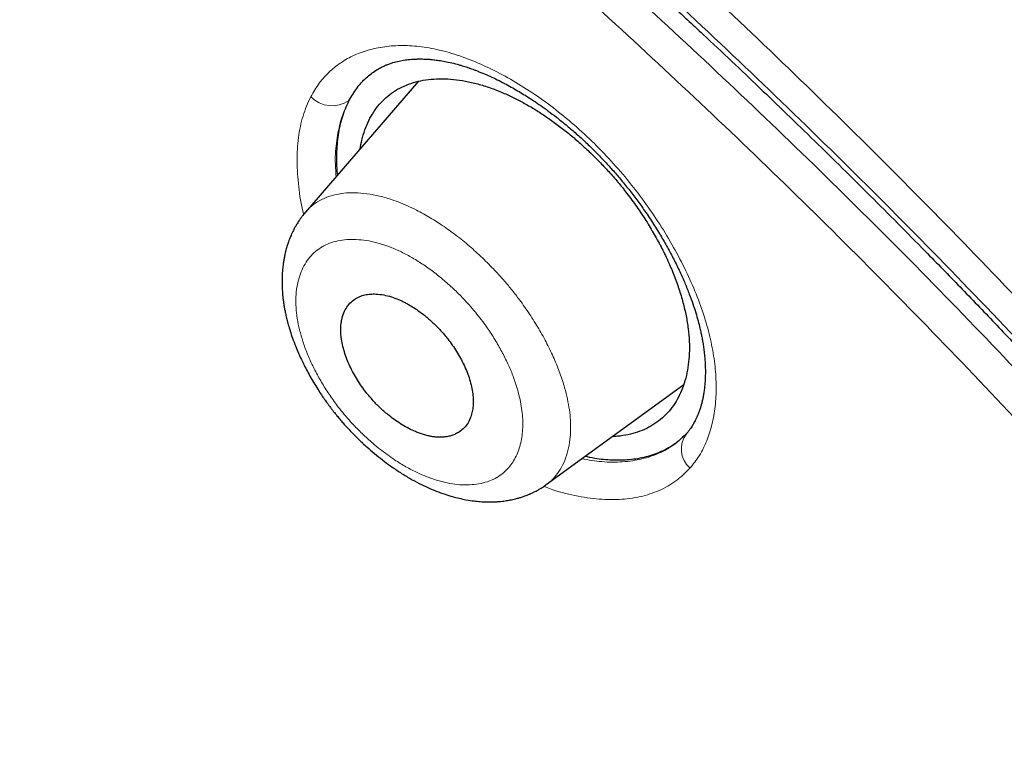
# Model space of a CAD drawing. Header units: millimetres. Extents: x 8 to 473, y 11 to 654.
# Tile 162 of 656: x 424 to 434, y 190 to 198. Entities that reach past the tile are written whole.
import ezdxf

# ---------------------------------------------------------------- set-up
doc = ezdxf.new("R2010")
doc.units = ezdxf.units.MM

msp = doc.modelspace()

# ---------------------------------------------------------------- linework, layer by layer
at = {"color": 7, "linetype": 'Continuous', "lineweight": 30}
for p, q in [((428.03, 197.372), (426.827, 195.98)), ((429.389, 193.081), (430.851, 194.147)), ((430.872, 193.613), (430.835, 193.577))]:
    msp.add_line(p, q, dxfattribs=at)
at = {"color": 8, "linetype": 'Continuous', "lineweight": 0}
for centre, radius, start, end in [((427.11, 197.433), 0.321, 224.7006, 303.8817), ((431.093, 193.459), 0.268, 141.6996, 229.261)]:
    msp.add_arc(centre, radius, start, end, dxfattribs=at)
at = {"color": 7, "linetype": 'Continuous', "lineweight": 30}
for points, knots in [([(461.434, 127.874), (461.503, 128.563), (461.639, 129.933), (461.54, 132.212), (461.29, 134.581), (460.901, 137.032), (460.362, 139.8), (459.645, 142.896), (458.744, 146.322), (457.642, 150.206), (456.345, 154.543), (454.93, 159.312), (453.45, 164.132), (451.817, 169.061), (450.26, 173.284), (448.852, 176.755), (447.679, 179.425), (446.358, 182.169), (444.847, 184.993), (443.205, 187.727), (441.44, 190.34), (439.591, 192.787), (437.567, 195.163), (435.439, 197.421), (433.265, 199.554), (430.707, 201.901), (427.767, 204.412), (424.458, 207.034), (421.166, 209.481), (417.898, 211.771), (414.664, 213.894), (411.475, 215.849), (408.338, 217.655), (405.242, 219.372), (402.157, 221.077), (399.085, 222.71), (396.044, 224.214), (393.06, 225.541), (390.158, 226.671), (387.349, 227.606), (384.65, 228.31), (382.381, 228.689), (380.529, 228.788), (379.054, 228.678), (377.734, 228.33), (376.634, 227.685), (375.805, 226.721), (375.206, 225.417), (374.869, 224.029), (374.819, 222.972), (374.8, 222.571)], [0, 0, 0, 0, 0.0200047, 0.0398126, 0.0594823, 0.0790442, 0.098539, 0.1240032, 0.1493793, 0.1746635, 0.2089867, 0.2432628, 0.2776948, 0.3122934, 0.3470638, 0.3645565, 0.3821766, 0.3999474, 0.417905, 0.4360854, 0.4514078, 0.4669063, 0.4824142, 0.4977299, 0.5128612, 0.5278497, 0.5501285, 0.5722459, 0.5942634, 0.6162413, 0.6382062, 0.660093, 0.6818368, 0.7033851, 0.7249325, 0.7466767, 0.7685648, 0.7905255, 0.8125089, 0.8345238, 0.8566401, 0.8789195, 0.893908, 0.9090407, 0.9243532, 0.9398664, 0.9553564, 0.9706894, 0.9888644, 1, 1, 1, 1]), ([(459.222, 127.783), (459.279, 128.334), (459.392, 129.433), (459.354, 131.24), (459.203, 133.126), (458.946, 135.084), (458.606, 137.096), (458.12, 139.544), (457.444, 142.453), (456.55, 145.836), (455.526, 149.427), (454.387, 153.21), (453.193, 157.163), (451.97, 161.137), (450.669, 165.161), (449.243, 169.258), (447.913, 172.748), (446.74, 175.593), (445.791, 177.759), (444.755, 179.961), (443.615, 182.199), (442.353, 184.472), (441.065, 186.581), (439.779, 188.505), (438.531, 190.231), (437.189, 191.934), (435.607, 193.78), (433.775, 195.737), (431.713, 197.775), (429.472, 199.849), (427.063, 201.942), (424.497, 204.038), (421.926, 206.024), (419.361, 207.91), (416.594, 209.848), (413.637, 211.799), (410.505, 213.728), (407.407, 215.519), (404.335, 217.224), (401.274, 218.913), (398.238, 220.521), (395.247, 221.992), (392.516, 223.197), (390.046, 224.162), (387.827, 224.928), (385.677, 225.555), (383.612, 226.025), (381.762, 226.295), (380.136, 226.366), (378.734, 226.248), (377.595, 225.937), (376.712, 225.458), (376.055, 224.861), (375.536, 224.114), (375.103, 223.143), (374.794, 221.92), (374.634, 220.435), (374.621, 218.835), (374.727, 217.149), (374.931, 215.396), (375.305, 212.994), (375.923, 209.899), (376.848, 206.079), (377.905, 202.19), (379.046, 198.262), (380.219, 194.321), (381.349, 190.585), (382.48, 187.024), (383.628, 183.631), (384.881, 180.183), (386.104, 177.101), (386.984, 174.991), (387.408, 174.052), (387.49, 173.87)], [0, 0, 0, 0, 0.012215, 0.024412, 0.036596, 0.048766, 0.060927, 0.073082, 0.092172, 0.111249, 0.13031, 0.151946, 0.173571, 0.195212, 0.216878, 0.238563, 0.260269, 0.271132, 0.282006, 0.292893, 0.303792, 0.314705, 0.32563, 0.333834, 0.342045, 0.350258, 0.35847, 0.369407, 0.38033, 0.391239, 0.404312, 0.417369, 0.430424, 0.443476, 0.456526, 0.472832, 0.489119, 0.505383, 0.521624, 0.537868, 0.55414, 0.570431, 0.586733, 0.59978, 0.61283, 0.625882, 0.638943, 0.652018, 0.662926, 0.673848, 0.684783, 0.692993, 0.701206, 0.709417, 0.717621, 0.728547, 0.739459, 0.750357, 0.761244, 0.772118, 0.782981, 0.804686, 0.826372, 0.848038, 0.869678, 0.891304, 0.912939, 0.931134, 0.949343, 0.967563, 0.985796, 0.997263, 1, 1, 1, 1]), ([(404.423, 216.669), (404.504, 216.624), (404.661, 216.537), (404.892, 216.409), (405.115, 216.285), (405.328, 216.167), (405.533, 216.053), (405.725, 215.946), (405.904, 215.846), (406.072, 215.752), (406.232, 215.663), (406.384, 215.578), (406.534, 215.494), (406.679, 215.412), (406.82, 215.333), (406.951, 215.259), (407.073, 215.191), (407.187, 215.126), (407.298, 215.064), (407.409, 215.001), (407.616, 214.884), (407.923, 214.709), (408.331, 214.476), (408.745, 214.238), (409.271, 213.934), (409.908, 213.562), (410.657, 213.119), (411.407, 212.667), (412.164, 212.204), (412.928, 211.729), (413.699, 211.24), (414.471, 210.743), (415.246, 210.236), (416.023, 209.719), (416.801, 209.192), (417.563, 208.668), (418.308, 208.148), (419.037, 207.632), (419.638, 207.2), (420.111, 206.857), (420.455, 206.605), (420.8, 206.352), (421.146, 206.095), (421.464, 205.858), (421.754, 205.641), (422.015, 205.444), (422.281, 205.242), (422.552, 205.036), (422.825, 204.827), (423.096, 204.618), (423.329, 204.437), (423.525, 204.285), (423.683, 204.162), (423.839, 204.039), (423.993, 203.919), (424.129, 203.812), (424.244, 203.721), (424.339, 203.646), (424.412, 203.588), (424.465, 203.545), (424.502, 203.517), (424.535, 203.49), (424.563, 203.468), (424.584, 203.451), (424.6, 203.438), (424.616, 203.426), (424.636, 203.409), (424.662, 203.389), (424.699, 203.36), (424.747, 203.321), (424.808, 203.273), (424.876, 203.218), (424.95, 203.158), (425.029, 203.095), (425.111, 203.029), (425.194, 202.962), (425.277, 202.895), (425.429, 202.772), (425.649, 202.593), (425.934, 202.36), (426.22, 202.124), (426.508, 201.886), (426.8, 201.643), (427.092, 201.397), (427.387, 201.147), (427.641, 200.931), (427.853, 200.749), (428.022, 200.603), (428.193, 200.455), (428.363, 200.307), (428.528, 200.163), (428.685, 200.025), (428.832, 199.896), (428.971, 199.773), (429.093, 199.665), (429.199, 199.571), (429.291, 199.489), (429.377, 199.412), (429.46, 199.337), (429.552, 199.255), (429.659, 199.159), (429.783, 199.046), (429.917, 198.925), (430.06, 198.795), (430.213, 198.655), (430.375, 198.506), (430.545, 198.35), (430.717, 198.19), (430.889, 198.03), (431.103, 197.829), (431.36, 197.587), (431.656, 197.306), (431.95, 197.023), (432.245, 196.737), (432.541, 196.446), (432.836, 196.154), (433.129, 195.86), (433.448, 195.537), (433.792, 195.184), (434.16, 194.801), (434.526, 194.414), (434.889, 194.024), (435.25, 193.631), (435.607, 193.234), (435.96, 192.835), (436.309, 192.433), (436.652, 192.03), (436.991, 191.625), (437.325, 191.218), (437.652, 190.811), (437.973, 190.404), (438.29, 189.995), (438.605, 189.58), (438.862, 189.236), (439.06, 188.966), (439.201, 188.773), (439.34, 188.58), (439.475, 188.39), (439.604, 188.209), (439.725, 188.037), (439.839, 187.874), (439.946, 187.719), (440.037, 187.588), (440.112, 187.478), (440.173, 187.388), (440.233, 187.3), (440.294, 187.21), (440.36, 187.112), (440.432, 187.005), (440.508, 186.89), (440.59, 186.767), (440.677, 186.634), (440.771, 186.491), (440.86, 186.353), (440.944, 186.223), (441.021, 186.101), (441.1, 185.979), (441.175, 185.861), (441.243, 185.752), (441.305, 185.654), (441.36, 185.567), (441.408, 185.489), (441.446, 185.428), (441.476, 185.38), (441.497, 185.346), (441.514, 185.318), (441.527, 185.298), (441.537, 185.281), (441.55, 185.26), (441.571, 185.227), (441.599, 185.18), (441.635, 185.122), (441.677, 185.053), (441.724, 184.977), (441.774, 184.895), (441.824, 184.812), (441.875, 184.729), (441.925, 184.644), (442.007, 184.508), (442.12, 184.319), (442.272, 184.061), (442.433, 183.785), (442.602, 183.492), (442.767, 183.201), (442.927, 182.916), (443.082, 182.637), (443.232, 182.363), (443.414, 182.028), (443.627, 181.631), (443.869, 181.17), (444.105, 180.712), (444.337, 180.254), (444.565, 179.798), (444.788, 179.343), (445.028, 178.843), (445.286, 178.299), (445.558, 177.711), (445.777, 177.229), (445.946, 176.85), (446.07, 176.571), (446.195, 176.286), (446.321, 175.996), (446.425, 175.754), (446.507, 175.561), (446.567, 175.419), (446.628, 175.276), (446.688, 175.133), (446.747, 174.993), (446.806, 174.851), (446.865, 174.708), (446.924, 174.566), (446.979, 174.433), (447.03, 174.309), (447.077, 174.193), (447.121, 174.086), (447.164, 173.98), (447.209, 173.869), (447.258, 173.748), (447.311, 173.615), (447.368, 173.474), (447.428, 173.323), (447.491, 173.165), (447.556, 172.998), (447.624, 172.827), (447.712, 172.602), (447.819, 172.328), (447.951, 171.987), (448.085, 171.636), (448.222, 171.275), (448.43, 170.723), (448.707, 169.977), (449.035, 169.073), (449.343, 168.207), (449.633, 167.377), (449.916, 166.55), (450.234, 165.609), (450.582, 164.555), (450.96, 163.389), (451.328, 162.228), (451.69, 161.072), (452.077, 159.813), (452.49, 158.452), (452.93, 156.99), (453.366, 155.53), (453.803, 154.071), (454.239, 152.614), (454.671, 151.161), (455.073, 149.793), (455.443, 148.511), (455.782, 147.316), (456.074, 146.261), (456.321, 145.346), (456.48, 144.746), (456.59, 144.323), (456.654, 144.073), (456.72, 143.816), (456.787, 143.553), (456.848, 143.309), (456.904, 143.087), (456.953, 142.888), (457.001, 142.692), (457.047, 142.503), (457.087, 142.34), (457.12, 142.2), (457.149, 142.081), (457.172, 141.983), (457.191, 141.903), (457.205, 141.844), (457.217, 141.791), (457.227, 141.748), (457.235, 141.715), (457.241, 141.691), (457.246, 141.668), (457.252, 141.642), (457.26, 141.61), (457.269, 141.569), (457.281, 141.518), (457.296, 141.455), (457.312, 141.386), (457.343, 141.249), (457.391, 141.042), (457.448, 140.789), (457.5, 140.552), (457.548, 140.333), (457.596, 140.114), (457.643, 139.896), (457.688, 139.682), (457.74, 139.434), (457.797, 139.154), (457.86, 138.842), (457.918, 138.544), (457.973, 138.257), (458.025, 137.979), (458.076, 137.701), (458.126, 137.422), (458.175, 137.14), (458.222, 136.863), (458.266, 136.592), (458.309, 136.327), (458.344, 136.097), (458.373, 135.907), (458.394, 135.763), (458.413, 135.628), (458.43, 135.509), (458.445, 135.404), (458.458, 135.312), (458.469, 135.227), (458.48, 135.143), (458.492, 135.055), (458.504, 134.963), (458.516, 134.864), (458.529, 134.761), (458.543, 134.652), (458.557, 134.535), (458.573, 134.391), (458.593, 134.22), (458.613, 134.026), (458.633, 133.832), (458.652, 133.64), (458.669, 133.448), (458.683, 133.293), (458.693, 133.172), (458.699, 133.087), (458.706, 133.002), (458.712, 132.919), (458.718, 132.842), (458.722, 132.773), (458.726, 132.713), (458.73, 132.661), (458.733, 132.615), (458.735, 132.577), (458.737, 132.544), (458.739, 132.516), (458.74, 132.487), (458.742, 132.454), (458.744, 132.416), (458.747, 132.372), (458.75, 132.323), (458.752, 132.268), (458.755, 132.209), (458.758, 132.143), (458.762, 132.072), (458.765, 131.995), (458.768, 131.912), (458.771, 131.824), (458.775, 131.725), (458.778, 131.62), (458.78, 131.51), (458.782, 131.405), (458.784, 131.304), (458.785, 131.208), (458.785, 131.12), (458.785, 131.038), (458.785, 130.968), (458.785, 130.906), (458.785, 130.848), (458.784, 130.787), (458.783, 130.721), (458.782, 130.643), (458.78, 130.551), (458.777, 130.444), (458.773, 130.347), (458.77, 130.26), (458.767, 130.186), (458.763, 130.11), (458.759, 130.036), (458.756, 129.966), (458.752, 129.902), (458.748, 129.844), (458.744, 129.792), (458.741, 129.745), (458.738, 129.703), (458.735, 129.665), (458.732, 129.634), (458.73, 129.607), (458.728, 129.585), (458.727, 129.566), (458.725, 129.549), (458.724, 129.531), (458.722, 129.509), (458.719, 129.481), (458.716, 129.447), (458.712, 129.406), (458.708, 129.36), (458.702, 129.307), (458.696, 129.248), (458.689, 129.183), (458.681, 129.111), (458.671, 129.034), (458.661, 128.952), (458.649, 128.863), (458.635, 128.768), (458.62, 128.668), (458.603, 128.563), (458.584, 128.452), (458.563, 128.336), (458.548, 128.257), (458.54, 128.217)], [0, 0, 0, 0, 0.00246, 0.004828, 0.007103, 0.009285, 0.011374, 0.013371, 0.015169, 0.016884, 0.018517, 0.020068, 0.021536, 0.023078, 0.024518, 0.025855, 0.027089, 0.028228, 0.029348, 0.030473, 0.031603, 0.035684, 0.039833, 0.044047, 0.048279, 0.055837, 0.063394, 0.07095, 0.078506, 0.086216, 0.093926, 0.101636, 0.109346, 0.117055, 0.124765, 0.132474, 0.139655, 0.146834, 0.154015, 0.1574, 0.160784, 0.164169, 0.167556, 0.171003, 0.17352, 0.176084, 0.178695, 0.181351, 0.184052, 0.186724, 0.189334, 0.190913, 0.192469, 0.194001, 0.195511, 0.196986, 0.19799, 0.198916, 0.199765, 0.200139, 0.200495, 0.200834, 0.201123, 0.201323, 0.20145, 0.201592, 0.201791, 0.202047, 0.202362, 0.202861, 0.203459, 0.204156, 0.204862, 0.205648, 0.20647, 0.207288, 0.208101, 0.208911, 0.211769, 0.214574, 0.217326, 0.220214, 0.22306, 0.225936, 0.228847, 0.231792, 0.233456, 0.235132, 0.236818, 0.238514, 0.240179, 0.241728, 0.243189, 0.244564, 0.245853, 0.246822, 0.247736, 0.248594, 0.249397, 0.250207, 0.251351, 0.25259, 0.253923, 0.255357, 0.256887, 0.258512, 0.260231, 0.261975, 0.263697, 0.265398, 0.26846, 0.27145, 0.274368, 0.277415, 0.280434, 0.283452, 0.286469, 0.289487, 0.293335, 0.297186, 0.301038, 0.304893, 0.308752, 0.312618, 0.316483, 0.320333, 0.324177, 0.328016, 0.331853, 0.335689, 0.339456, 0.343247, 0.347096, 0.351007, 0.352779, 0.354564, 0.356361, 0.358114, 0.35979, 0.361359, 0.362853, 0.364272, 0.365615, 0.366468, 0.367288, 0.368074, 0.36887, 0.369766, 0.370766, 0.371804, 0.372934, 0.374158, 0.375474, 0.376881, 0.377957, 0.37908, 0.380245, 0.381351, 0.382361, 0.38326, 0.384067, 0.384782, 0.385405, 0.38577, 0.386093, 0.386351, 0.386536, 0.386659, 0.386807, 0.387128, 0.387559, 0.388099, 0.38873, 0.389459, 0.390216, 0.390981, 0.391753, 0.392531, 0.393318, 0.395517, 0.397771, 0.400454, 0.403196, 0.405899, 0.40855, 0.411148, 0.413694, 0.416188, 0.420529, 0.424846, 0.429163, 0.433481, 0.437802, 0.442123, 0.446445, 0.45209, 0.457737, 0.463383, 0.466045, 0.468743, 0.471505, 0.474331, 0.47722, 0.47859, 0.479974, 0.481372, 0.482784, 0.484171, 0.485496, 0.486978, 0.488373, 0.489682, 0.490906, 0.492043, 0.493094, 0.494092, 0.495164, 0.49638, 0.497691, 0.499097, 0.500578, 0.502152, 0.503818, 0.50554, 0.507242, 0.510525, 0.513727, 0.517435, 0.521029, 0.524569, 0.534051, 0.543533, 0.552, 0.560466, 0.568933, 0.5774, 0.589495, 0.60159, 0.613685, 0.62578, 0.637875, 0.653302, 0.668729, 0.684157, 0.699585, 0.715012, 0.730438, 0.745865, 0.758697, 0.771529, 0.78436, 0.792828, 0.801296, 0.803961, 0.806689, 0.809498, 0.812389, 0.815361, 0.817528, 0.819737, 0.821932, 0.824017, 0.825989, 0.827363, 0.828677, 0.82993, 0.83064, 0.831321, 0.831914, 0.832405, 0.832743, 0.833008, 0.833229, 0.833512, 0.833867, 0.834294, 0.834889, 0.835584, 0.836375, 0.837196, 0.840193, 0.84329, 0.845703, 0.848174, 0.850673, 0.853132, 0.855549, 0.857923, 0.861569, 0.86511, 0.868594, 0.8718, 0.875007, 0.878213, 0.881422, 0.884697, 0.888066, 0.89111, 0.894227, 0.897417, 0.899248, 0.900966, 0.902569, 0.904058, 0.905232, 0.906325, 0.907335, 0.9083, 0.909348, 0.910489, 0.91165, 0.912895, 0.914222, 0.915633, 0.917127, 0.919487, 0.921872, 0.924252, 0.926627, 0.928996, 0.93136, 0.93243, 0.933499, 0.934567, 0.935624, 0.9366, 0.937481, 0.938224, 0.938883, 0.939458, 0.939948, 0.940353, 0.940679, 0.941031, 0.941451, 0.941941, 0.942502, 0.943125, 0.943817, 0.944581, 0.945414, 0.946335, 0.947329, 0.948396, 0.949536, 0.950729, 0.952236, 0.953663, 0.955011, 0.956368, 0.957633, 0.958807, 0.959889, 0.960881, 0.961618, 0.962376, 0.963196, 0.96408, 0.965027, 0.966363, 0.967808, 0.969362, 0.970346, 0.97137, 0.972433, 0.973483, 0.974457, 0.975339, 0.976146, 0.976878, 0.977537, 0.978138, 0.978661, 0.979103, 0.979468, 0.979806, 0.980045, 0.980281, 0.980519, 0.980827, 0.981225, 0.981714, 0.982294, 0.982964, 0.983726, 0.984578, 0.985522, 0.986557, 0.987683, 0.9889, 0.990209, 0.99161, 0.993103, 0.994688, 0.996366, 0.998136, 1, 1, 1, 1]), ([(427.507, 197.439), (427.516, 197.446), (427.534, 197.461), (427.57, 197.486), (427.613, 197.511), (427.652, 197.531), (427.686, 197.546), (427.721, 197.559), (427.765, 197.574), (427.82, 197.588), (427.886, 197.6), (427.943, 197.606), (427.991, 197.609), (428.029, 197.61), (428.068, 197.61), (428.106, 197.609), (428.147, 197.607), (428.193, 197.602), (428.248, 197.595), (428.312, 197.584), (428.384, 197.569), (428.446, 197.552), (428.493, 197.538), (428.522, 197.529), (428.544, 197.522), (428.561, 197.516), (428.577, 197.511), (428.596, 197.504), (428.622, 197.495), (428.655, 197.482), (428.705, 197.462), (428.77, 197.435), (428.847, 197.399), (428.923, 197.361), (428.996, 197.322), (429.065, 197.283), (429.131, 197.244), (429.194, 197.205), (429.259, 197.162), (429.331, 197.113), (429.412, 197.055), (429.498, 196.99), (429.589, 196.917), (429.685, 196.836), (429.786, 196.746), (429.889, 196.646), (429.988, 196.545), (430.082, 196.443), (430.169, 196.343), (430.256, 196.237), (430.342, 196.125), (430.431, 196.002), (430.519, 195.872), (430.603, 195.736), (430.678, 195.606), (430.747, 195.477), (430.809, 195.35), (430.864, 195.226), (430.91, 195.111), (430.948, 195.006), (430.979, 194.911), (431.004, 194.824), (431.022, 194.754), (431.035, 194.697), (431.044, 194.651), (431.053, 194.604), (431.061, 194.551), (431.069, 194.492), (431.076, 194.422), (431.081, 194.343), (431.082, 194.261), (431.079, 194.18), (431.073, 194.111), (431.065, 194.055), (431.057, 194.012), (431.049, 193.973), (431.04, 193.938), (431.031, 193.904), (431.019, 193.868), (431.006, 193.833), (430.991, 193.799), (430.978, 193.771), (430.966, 193.748), (430.956, 193.73), (430.945, 193.712), (430.933, 193.692), (430.917, 193.669), (430.896, 193.642), (430.88, 193.623), (430.872, 193.613)], [0, 0, 0, 0, 0.01284, 0.0256, 0.038071, 0.049203, 0.059086, 0.068812, 0.078564, 0.095741, 0.111453, 0.126789, 0.135146, 0.14347, 0.151555, 0.159368, 0.16715, 0.176197, 0.186708, 0.198854, 0.211915, 0.225863, 0.231962, 0.236996, 0.240963, 0.24386, 0.245729, 0.248985, 0.253424, 0.259048, 0.26586, 0.278268, 0.291244, 0.303644, 0.315465, 0.326703, 0.337354, 0.347416, 0.356885, 0.369038, 0.382047, 0.396024, 0.410969, 0.426887, 0.443782, 0.46166, 0.480486, 0.496209, 0.512527, 0.529443, 0.546961, 0.564602, 0.585779, 0.605974, 0.625186, 0.643412, 0.663034, 0.681367, 0.698414, 0.714179, 0.728665, 0.742022, 0.754374, 0.761903, 0.769108, 0.776805, 0.785339, 0.79543, 0.80716, 0.822286, 0.83769, 0.853359, 0.868936, 0.879303, 0.888767, 0.897371, 0.905499, 0.913297, 0.921993, 0.932104, 0.94058, 0.948459, 0.955613, 0.962144, 0.967145, 0.97343, 0.981001, 0.989857, 1, 1, 1, 1]), ([(427.289, 197.166), (427.316, 197.211), (427.368, 197.301), (427.465, 197.409), (427.542, 197.464), (427.577, 197.49)], [0, 0, 0, 0, 0.347636, 0.695099, 1, 1, 1, 1]), ([(427.408, 196.652), (427.413, 196.684), (427.426, 196.755), (427.457, 196.856), (427.499, 196.956), (427.551, 197.048), (427.613, 197.13), (427.683, 197.201), (427.763, 197.263), (427.851, 197.313), (427.948, 197.352), (428.052, 197.38), (428.162, 197.396), (428.279, 197.401), (428.401, 197.394), (428.528, 197.376), (428.658, 197.346), (428.792, 197.305), (428.92, 197.255), (429.043, 197.199), (429.158, 197.138), (429.273, 197.071), (429.388, 196.996), (429.502, 196.915), (429.615, 196.828), (429.725, 196.735), (429.834, 196.636), (429.939, 196.533), (430.041, 196.425), (430.14, 196.314), (430.24, 196.19), (430.34, 196.055), (430.439, 195.909), (430.529, 195.761), (430.611, 195.612), (430.684, 195.462), (430.747, 195.312), (430.801, 195.164), (430.845, 195.019), (430.878, 194.876), (430.9, 194.738), (430.912, 194.604), (430.912, 194.476), (430.901, 194.355), (430.881, 194.24), (430.849, 194.133), (430.808, 194.033), (430.757, 193.942), (430.696, 193.861), (430.626, 193.789), (430.547, 193.728), (430.458, 193.678), (430.362, 193.638), (430.258, 193.611), (430.167, 193.595), (430.11, 193.593), (430.091, 193.593)], [0, 0, 0, 0, 0.015975, 0.035486, 0.054985, 0.07447, 0.093939, 0.113394, 0.132841, 0.152297, 0.171777, 0.19128, 0.210799, 0.230327, 0.249851, 0.269366, 0.288865, 0.308351, 0.327833, 0.344069, 0.360306, 0.376548, 0.392799, 0.409058, 0.425325, 0.441598, 0.457875, 0.474156, 0.490444, 0.506743, 0.523064, 0.542639, 0.562182, 0.581707, 0.601223, 0.620732, 0.640231, 0.659715, 0.679181, 0.698627, 0.718057, 0.73749, 0.756946, 0.77643, 0.795937, 0.815461, 0.83499, 0.854512, 0.87402, 0.893508, 0.912976, 0.932433, 0.951889, 0.97135, 0.990823, 1, 1, 1, 1]), ([(427.17, 196.377), (427.169, 196.382), (427.158, 196.46), (427.158, 196.604), (427.173, 196.806), (427.214, 196.997), (427.264, 197.109), (427.289, 197.166)], [0, 0, 0, 0, 0.016791, 0.251265, 0.493382, 0.742999, 1, 1, 1, 1]), ([(426.827, 195.981), (426.818, 195.969), (426.8, 195.948), (426.777, 195.917), (426.758, 195.89), (426.744, 195.868), (426.732, 195.849), (426.723, 195.833), (426.715, 195.819), (426.706, 195.803), (426.697, 195.784), (426.685, 195.76), (426.674, 195.735), (426.664, 195.712), (426.655, 195.689), (426.644, 195.66), (426.633, 195.626), (426.623, 195.593), (426.615, 195.562), (426.607, 195.529), (426.6, 195.493), (426.593, 195.454), (426.587, 195.411), (426.581, 195.361), (426.578, 195.312), (426.577, 195.264), (426.577, 195.213), (426.579, 195.157), (426.583, 195.101), (426.588, 195.055), (426.593, 195.019), (426.597, 194.991), (426.602, 194.962), (426.609, 194.925), (426.619, 194.878), (426.632, 194.825), (426.649, 194.764), (426.67, 194.694), (426.697, 194.615), (426.732, 194.525), (426.769, 194.441), (426.805, 194.366), (426.838, 194.301), (426.874, 194.234), (426.914, 194.165), (426.955, 194.099), (426.994, 194.039), (427.027, 193.991), (427.054, 193.954), (427.075, 193.926), (427.094, 193.9), (427.113, 193.874), (427.137, 193.845), (427.163, 193.812), (427.193, 193.775), (427.232, 193.73), (427.276, 193.681), (427.322, 193.633), (427.361, 193.594), (427.397, 193.558), (427.436, 193.521), (427.491, 193.471), (427.56, 193.411), (427.645, 193.343), (427.738, 193.274), (427.836, 193.208), (427.937, 193.147), (428.035, 193.094), (428.127, 193.049), (428.219, 193.011), (428.307, 192.979), (428.389, 192.954), (428.463, 192.935), (428.539, 192.919), (428.614, 192.907), (428.691, 192.899), (428.763, 192.896), (428.822, 192.897), (428.867, 192.899), (428.901, 192.902), (428.934, 192.906), (428.964, 192.91), (428.992, 192.915), (429.02, 192.92), (429.046, 192.926), (429.071, 192.932), (429.092, 192.938), (429.109, 192.943), (429.127, 192.949), (429.149, 192.956), (429.172, 192.964), (429.192, 192.972), (429.208, 192.979), (429.22, 192.984), (429.231, 192.989), (429.242, 192.994), (429.255, 193), (429.271, 193.008), (429.293, 193.02), (429.321, 193.036), (429.354, 193.056), (429.377, 193.073), (429.389, 193.081)], [0, 0, 0, 0, 0.010554, 0.019475, 0.02676, 0.032405, 0.037766, 0.041764, 0.04545, 0.048976, 0.053751, 0.060122, 0.067471, 0.072594, 0.077409, 0.084217, 0.093843, 0.101716, 0.107992, 0.11549, 0.124584, 0.1328, 0.142146, 0.153765, 0.1659, 0.174412, 0.185241, 0.198946, 0.210642, 0.220608, 0.228045, 0.233034, 0.238156, 0.246613, 0.256453, 0.267673, 0.280268, 0.294611, 0.31105, 0.329578, 0.350183, 0.362887, 0.376262, 0.390306, 0.405014, 0.419814, 0.43256, 0.443056, 0.451166, 0.457128, 0.461864, 0.468238, 0.474541, 0.481987, 0.490579, 0.499866, 0.513959, 0.525713, 0.535131, 0.543513, 0.55314, 0.564057, 0.58323, 0.603025, 0.623296, 0.646651, 0.669201, 0.690814, 0.711113, 0.730086, 0.750564, 0.767814, 0.783331, 0.798914, 0.817514, 0.832193, 0.849801, 0.864935, 0.871664, 0.879949, 0.887984, 0.894357, 0.900842, 0.906831, 0.913566, 0.919653, 0.924418, 0.927991, 0.932094, 0.937516, 0.943685, 0.948691, 0.952381, 0.955546, 0.958081, 0.960753, 0.963601, 0.967629, 0.973282, 0.980562, 0.989468, 1, 1, 1, 1]), ([(427.997, 193.645), (428.011, 193.639), (428.04, 193.627), (428.084, 193.613), (428.128, 193.601), (428.172, 193.592), (428.216, 193.587), (428.258, 193.585), (428.301, 193.587), (428.342, 193.592), (428.384, 193.603), (428.426, 193.619), (428.472, 193.645), (428.517, 193.683), (428.558, 193.737), (428.586, 193.797), (428.602, 193.857), (428.611, 193.916), (428.613, 193.979), (428.607, 194.048), (428.595, 194.122), (428.574, 194.199), (428.547, 194.276), (428.515, 194.352), (428.477, 194.426), (428.435, 194.497), (428.389, 194.566), (428.334, 194.641), (428.265, 194.722), (428.183, 194.805), (428.103, 194.875), (428.027, 194.933), (427.969, 194.971), (427.922, 194.998), (427.887, 195.018), (427.852, 195.035), (427.803, 195.057), (427.738, 195.081), (427.657, 195.101), (427.583, 195.11), (427.516, 195.109), (427.468, 195.102), (427.43, 195.092), (427.403, 195.082), (427.376, 195.069), (427.34, 195.048), (427.298, 195.012), (427.257, 194.958), (427.231, 194.902), (427.215, 194.849), (427.206, 194.803), (427.202, 194.754), (427.202, 194.702), (427.207, 194.641), (427.219, 194.572), (427.239, 194.495), (427.266, 194.418), (427.298, 194.342), (427.336, 194.268), (427.378, 194.196), (427.423, 194.127), (427.478, 194.053), (427.546, 193.973), (427.628, 193.889), (427.709, 193.82), (427.785, 193.763), (427.855, 193.717), (427.926, 193.676), (427.973, 193.655), (427.997, 193.645)], [0, 0, 0, 0, 0.009823, 0.019895, 0.030216, 0.040788, 0.05161, 0.062685, 0.073598, 0.085303, 0.097803, 0.111095, 0.125182, 0.145999, 0.166824, 0.187656, 0.20314, 0.218716, 0.234383, 0.250143, 0.267139, 0.283737, 0.29994, 0.315749, 0.331168, 0.346202, 0.360852, 0.375124, 0.395635, 0.416257, 0.437002, 0.452655, 0.468388, 0.47629, 0.484214, 0.49216, 0.500131, 0.5178, 0.536721, 0.556899, 0.572866, 0.589544, 0.598154, 0.606942, 0.615909, 0.625055, 0.645855, 0.666666, 0.687489, 0.699969, 0.712459, 0.724958, 0.737468, 0.749988, 0.767054, 0.783703, 0.799939, 0.815765, 0.831184, 0.8462, 0.860816, 0.875038, 0.895374, 0.915888, 0.936592, 0.952259, 0.968045, 0.983957, 1, 1, 1, 1]), ([(430.883, 193.626), (430.844, 193.589), (430.765, 193.511), (430.617, 193.429), (430.453, 193.371), (430.277, 193.341), (430.094, 193.338), (429.935, 193.351), (429.835, 193.373), (429.8, 193.381)], [0, 0, 0, 0, 0.154847, 0.319325, 0.478492, 0.632354, 0.780906, 0.924183, 1, 1, 1, 1])]:
    msp.add_open_spline(points, degree=3, knots=knots, dxfattribs=at)
at = {"color": 8, "linetype": 'Continuous', "lineweight": 0}
for points, knots in [([(404.357, 216.8), (405.719, 216.043), (408.436, 214.534), (412.556, 212.089), (416.373, 209.598), (419.876, 207.134), (423.061, 204.751), (426.269, 202.195), (429.116, 199.748), (431.575, 197.48), (433.642, 195.441), (435.643, 193.306), (437.532, 191.082), (439.277, 188.8), (440.968, 186.341), (442.564, 183.737), (444.049, 181.02), (445.365, 178.351), (446.541, 175.729), (447.95, 172.308), (449.503, 168.135), (451.133, 163.258), (452.609, 158.469), (454.025, 153.719), (455.409, 149.088), (456.65, 144.636), (457.689, 140.408), (458.372, 136.904), (458.766, 134.083), (458.941, 131.895), (458.967, 129.804), (458.782, 128.559), (458.689, 127.935)], [0, 0, 0, 0, 0.041621, 0.083027, 0.124254, 0.155187, 0.186259, 0.217684, 0.249258, 0.270278, 0.291311, 0.312423, 0.333508, 0.354515, 0.375614, 0.400882, 0.426039, 0.451271, 0.476543, 0.501735, 0.551843, 0.601883, 0.651941, 0.702019, 0.752119, 0.798831, 0.845298, 0.891449, 0.918531, 0.94558, 0.97268, 1, 1, 1, 1]), ([(404.545, 216.264), (405.877, 215.523), (408.54, 214.042), (412.598, 211.647), (416.38, 209.2), (419.867, 206.759), (423.039, 204.399), (426.22, 201.879), (429.034, 199.476), (431.468, 197.244), (433.517, 195.234), (435.495, 193.132), (437.364, 190.935), (439.08, 188.665), (440.737, 186.217), (442.295, 183.628), (443.737, 180.932), (445.009, 178.291), (446.142, 175.708), (447.549, 172.211), (449.134, 167.85), (450.815, 162.685), (452.342, 157.618), (453.845, 152.587), (455.325, 147.59), (456.641, 142.689), (457.54, 138.609), (458.079, 135.323), (458.333, 132.789), (458.402, 130.373), (458.175, 128.96), (458.061, 128.25)], [0, 0, 0, 0, 0.0410577, 0.0821105, 0.1232452, 0.154293, 0.1856069, 0.2169079, 0.2481504, 0.2691403, 0.2901685, 0.3111004, 0.3320142, 0.3531455, 0.3742811, 0.3994959, 0.4247209, 0.4498671, 0.4748816, 0.4998442, 0.5533653, 0.6069417, 0.66044, 0.71389, 0.7673728, 0.8209497, 0.8746258, 0.905931, 0.9371643, 0.9684378, 1, 1, 1, 1]), ([(457.698, 128.22), (457.796, 128.781), (457.989, 129.897), (458.005, 131.772), (457.886, 133.735), (457.635, 135.789), (457.202, 138.385), (456.53, 141.556), (455.573, 145.323), (454.492, 149.167), (453.333, 153.059), (452.164, 156.969), (450.985, 160.9), (449.734, 164.88), (448.366, 168.927), (447.091, 172.371), (445.966, 175.174), (445.048, 177.307), (444.04, 179.479), (442.928, 181.688), (441.691, 183.931), (440.425, 186.009), (439.158, 187.904), (437.927, 189.601), (436.608, 191.267), (435.059, 193.066), (433.262, 194.976), (431.23, 196.972), (429.018, 199.001), (426.643, 201.048), (424.113, 203.1), (421.578, 205.046), (419.054, 206.892), (416.346, 208.775), (413.463, 210.664), (410.411, 212.53), (407.392, 214.267), (405.398, 215.377), (404.4, 215.932)], [0, 0, 0, 0, 0.025219, 0.050243, 0.075219, 0.100224, 0.1253, 0.167123, 0.208897, 0.250637, 0.292347, 0.334058, 0.375777, 0.417537, 0.459293, 0.500974, 0.521789, 0.542616, 0.563499, 0.584464, 0.60542, 0.626337, 0.642078, 0.657874, 0.67353, 0.689088, 0.709897, 0.730837, 0.751765, 0.776717, 0.8017, 0.826792, 0.851776, 0.8766, 0.907472, 0.938289, 0.969126, 1, 1, 1, 1]), ([(426.882, 197.207), (426.911, 197.257), (426.969, 197.358), (427.084, 197.482), (427.216, 197.585), (427.366, 197.664), (427.533, 197.719), (427.714, 197.75), (427.908, 197.756), (428.113, 197.736), (428.328, 197.689), (428.551, 197.616), (428.778, 197.518), (429.008, 197.397), (429.237, 197.255), (429.465, 197.092), (429.687, 196.91), (429.902, 196.712), (430.107, 196.497), (430.299, 196.27), (430.476, 196.034), (430.637, 195.791), (430.781, 195.544), (430.906, 195.295), (431.01, 195.047), (431.093, 194.803), (431.152, 194.565), (431.188, 194.336), (431.2, 194.117), (431.189, 193.911), (431.155, 193.719), (431.099, 193.545), (431.022, 193.387), (430.952, 193.299), (430.917, 193.255)], [0, 0, 0, 0, 0.031251, 0.062485, 0.093718, 0.124949, 0.156165, 0.187354, 0.21851, 0.24965, 0.280787, 0.311946, 0.34315, 0.374401, 0.405691, 0.437009, 0.468355, 0.49975, 0.531123, 0.562426, 0.593709, 0.62499, 0.656265, 0.687519, 0.718739, 0.74992, 0.781087, 0.812288, 0.843544, 0.874846, 0.906169, 0.937484, 0.968765, 1, 1, 1, 1]), ([(426.809, 195.958), (426.808, 195.961), (426.778, 196.062), (426.752, 196.253), (426.73, 196.524), (426.747, 196.776), (426.794, 197.008), (426.852, 197.141), (426.882, 197.207)], [0, 0, 0, 0, 0.005803, 0.204321, 0.403172, 0.602207, 0.801201, 1, 1, 1, 1]), ([(427.289, 197.166), (427.261, 197.105), (427.205, 196.984), (427.159, 196.772), (427.138, 196.563), (427.148, 196.419), (427.153, 196.357)], [0, 0, 0, 0, 0.267637, 0.534763, 0.801411, 1, 1, 1, 1]), ([(426.828, 195.979), (426.831, 195.984), (426.856, 196.016), (426.912, 196.063), (426.999, 196.117), (427.097, 196.156), (427.205, 196.18), (427.322, 196.189), (427.447, 196.182), (427.58, 196.162), (427.672, 196.135), (427.719, 196.122)], [0, 0, 0, 0, 0.021023, 0.143129, 0.265049, 0.386945, 0.508941, 0.631132, 0.753616, 0.876514, 1, 1, 1, 1]), ([(427.719, 196.122), (427.751, 196.111), (427.814, 196.09), (427.91, 196.049), (428.024, 195.995), (428.154, 195.922), (428.301, 195.828), (428.446, 195.722), (428.589, 195.605), (428.727, 195.478), (428.845, 195.357), (428.945, 195.247), (429.026, 195.149), (429.116, 195.032), (429.213, 194.895), (429.311, 194.738), (429.398, 194.58), (429.473, 194.421), (429.536, 194.265), (429.583, 194.121), (429.615, 193.992), (429.636, 193.877), (429.647, 193.766), (429.649, 193.66), (429.642, 193.551), (429.622, 193.442), (429.587, 193.336), (429.539, 193.24), (429.477, 193.158), (429.426, 193.105), (429.392, 193.085), (429.388, 193.082)], [0, 0, 0, 0, 0.0268, 0.053497, 0.080106, 0.119899, 0.159612, 0.199286, 0.238951, 0.278634, 0.318367, 0.34489, 0.371383, 0.397862, 0.437581, 0.477328, 0.517101, 0.556882, 0.596651, 0.636397, 0.668161, 0.699855, 0.731515, 0.763173, 0.794852, 0.834499, 0.874231, 0.914076, 0.954069, 0.994121, 1, 1, 1, 1]), ([(427.615, 195.646), (427.577, 195.656), (427.502, 195.676), (427.393, 195.689), (427.29, 195.691), (427.193, 195.681), (427.103, 195.658), (427.021, 195.623), (426.948, 195.576), (426.885, 195.518), (426.832, 195.449), (426.788, 195.369), (426.756, 195.281), (426.734, 195.183), (426.723, 195.079), (426.724, 194.967), (426.737, 194.85), (426.762, 194.729), (426.798, 194.603), (426.844, 194.475), (426.902, 194.346), (426.969, 194.217), (427.045, 194.09), (427.12, 193.98), (427.191, 193.886), (427.256, 193.807), (427.335, 193.719), (427.43, 193.622), (427.529, 193.532), (427.618, 193.458), (427.696, 193.399), (427.788, 193.335), (427.895, 193.27), (428.015, 193.208), (428.133, 193.157), (428.25, 193.119), (428.363, 193.092), (428.471, 193.078), (428.575, 193.077), (428.672, 193.088), (428.763, 193.11), (428.845, 193.145), (428.917, 193.191), (428.976, 193.246), (429.023, 193.305), (429.06, 193.365), (429.09, 193.432), (429.113, 193.504), (429.129, 193.583), (429.138, 193.666), (429.14, 193.754), (429.134, 193.844), (429.12, 193.938), (429.097, 194.044), (429.063, 194.16), (429.016, 194.288), (428.958, 194.416), (428.89, 194.544), (428.814, 194.672), (428.738, 194.783), (428.666, 194.876), (428.602, 194.955), (428.524, 195.043), (428.429, 195.14), (428.318, 195.241), (428.203, 195.335), (428.085, 195.42), (427.967, 195.494), (427.848, 195.558), (427.73, 195.61), (427.653, 195.634), (427.615, 195.646)], [0, 0, 0, 0, 0.015573, 0.031321, 0.04695, 0.062566, 0.078354, 0.09393, 0.109447, 0.125057, 0.140712, 0.156261, 0.171837, 0.187573, 0.203271, 0.218816, 0.234352, 0.250024, 0.26554, 0.281208, 0.296874, 0.312506, 0.328211, 0.343734, 0.354067, 0.364443, 0.374912, 0.390503, 0.406173, 0.416621, 0.427013, 0.437395, 0.453214, 0.468829, 0.484391, 0.500052, 0.515655, 0.53119, 0.546791, 0.56259, 0.57832, 0.593872, 0.60939, 0.62502, 0.637581, 0.650039, 0.662468, 0.674942, 0.687534, 0.700288, 0.712829, 0.725241, 0.737607, 0.75001, 0.765773, 0.781347, 0.796883, 0.812527, 0.828329, 0.843901, 0.854234, 0.864582, 0.874992, 0.890498, 0.90619, 0.921849, 0.937495, 0.953231, 0.968777, 0.984306, 1, 1, 1, 1]), ([(429.766, 193.356), (429.838, 193.344), (429.989, 193.318), (430.204, 193.319), (430.41, 193.349), (430.596, 193.413), (430.757, 193.503), (430.843, 193.587), (430.884, 193.628)], [0, 0, 0, 0, 0.1552453, 0.3268235, 0.4981961, 0.6695284, 0.8409976, 1, 1, 1, 1]), ([(430.917, 193.255), (430.87, 193.208), (430.774, 193.113), (430.594, 193.014), (430.392, 192.947), (430.166, 192.918), (429.922, 192.923), (429.662, 192.968), (429.473, 193.016), (429.371, 193.06), (429.363, 193.063)], [0, 0, 0, 0, 0.141447, 0.282281, 0.422854, 0.563427, 0.704249, 0.845619, 0.987087, 1, 1, 1, 1])]:
    msp.add_open_spline(points, degree=3, knots=knots, dxfattribs=at)

doc.saveas('drawing.dxf')
